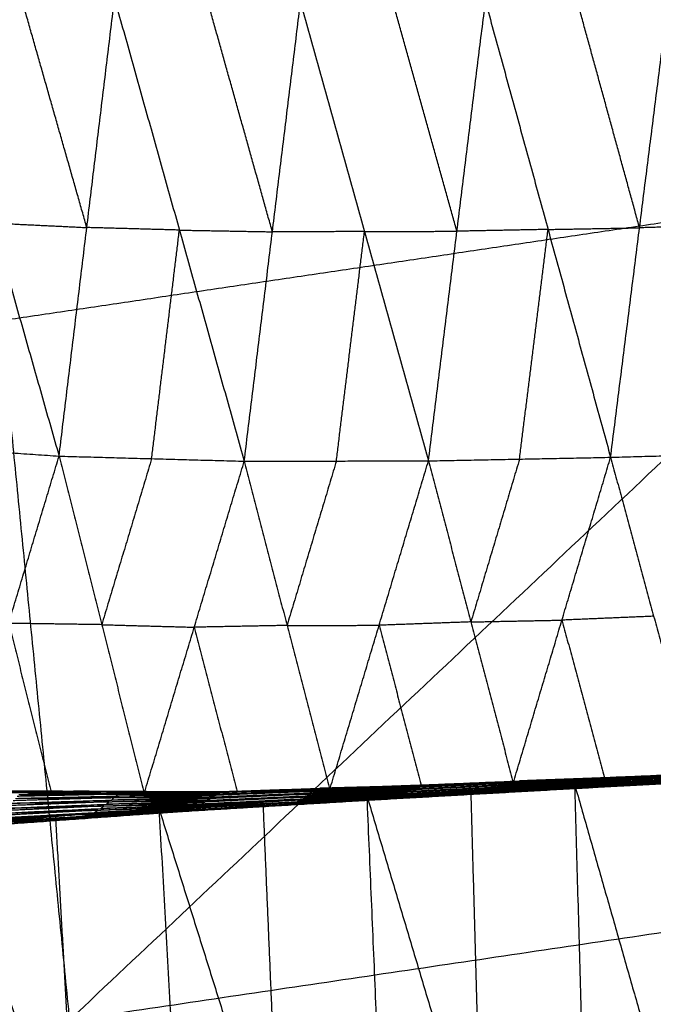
# Model space of a CAD drawing. Header units: millimetres. Extents: x -106 to 110, y -96 to 120.
# Tile 449 of 656: x 11.38 to 14.37, y -87.43 to -82.79. Entities that reach past the tile are written whole.
import ezdxf

# ---------------------------------------------------------------- set-up
doc = ezdxf.new("R2010")
doc.units = ezdxf.units.MM
doc.header["$MEASUREMENT"] = 0
doc.layers.add('Default', color=7, linetype='Continuous', true_color=0x000000)

msp = doc.modelspace()

# ---------------------------------------------------------------- linework, layer by layer
at = {"layer": 'Default'}
for points in [[(11.6155, -87.5087, 12.0172), (15.8206, -83.5419, 10.5669), (20.0257, -79.5752, 9.1165)], [(10.9665, -80.919, 9.1165), (11.291, -84.2138, 10.5669), (11.6155, -87.5087, 12.0172)], [(10.9412, -82.6536, 4.0217), (11.254, -83.7522, 5.0412), (11.5668, -84.8507, 6.0606)], [(11.6975, -83.7737, 5.0471), (11.5411, -83.2244, 4.5374), (11.3847, -82.6752, 4.0276)], [(11.5668, -84.8507, 6.0606), (11.6975, -83.7737, 5.0471), (11.8281, -82.6967, 4.0336)], [(11.8281, -82.6967, 4.0336), (12.1336, -83.7857, 5.0628), (12.439, -84.8747, 6.0919)], [(12.5715, -83.7937, 5.0718), (12.4188, -83.2492, 4.5572), (12.2661, -82.7047, 4.0426)], [(12.439, -84.8747, 6.0919), (12.5715, -83.7937, 5.0718), (12.704, -82.7127, 4.0517)], [(12.704, -82.7127, 4.0517), (13.0054, -83.7928, 5.0871), (13.3067, -84.873, 6.1225)], [(13.4409, -83.7911, 5.0996), (13.2902, -83.2511, 4.5819), (13.1395, -82.711, 4.0642)], [(13.3067, -84.873, 6.1225), (13.4409, -83.7911, 5.0996), (13.5751, -82.7093, 4.0767)], [(13.5751, -82.7093, 4.0767), (13.8699, -83.7827, 5.1159), (14.1646, -84.8562, 6.1551)], [(14.301, -83.7749, 5.1319), (14.1537, -83.2381, 4.6123), (14.0063, -82.7014, 4.0927)], [(14.1646, -84.8562, 6.1551), (14.301, -83.7749, 5.1319), (14.4375, -82.6935, 4.1087)], [(15.8206, -83.5419, 10.5669), (13.5558, -83.8779, 10.5669), (11.291, -84.2138, 10.5669)], [(11.254, -83.7522, 5.0412), (11.4758, -83.7629, 5.0441), (11.6975, -83.7737, 5.0471)], [(12.1336, -83.7857, 5.0628), (11.9155, -83.7797, 5.0549), (11.6975, -83.7737, 5.0471)], [(12.0029, -84.8627, 6.0763), (12.0682, -84.3242, 5.5695), (12.1336, -83.7857, 5.0628)], [(12.1336, -83.7857, 5.0628), (12.3525, -83.7897, 5.0673), (12.5715, -83.7937, 5.0718)], [(13.8699, -83.7827, 5.1159), (13.6554, -83.7869, 5.1077), (13.4409, -83.7911, 5.0996)], [(13.7357, -84.8646, 6.1388), (13.8028, -84.3237, 5.6273), (13.8699, -83.7827, 5.1159)], [(13.8699, -83.7827, 5.1159), (14.0854, -83.7788, 5.1239), (14.301, -83.7749, 5.1319)], [(14.7309, -83.763, 5.1507), (14.516, -83.7689, 5.1413), (14.301, -83.7749, 5.1319)], [(13.0054, -83.7928, 5.0871), (12.7884, -83.7933, 5.0795), (12.5715, -83.7937, 5.0718)], [(12.8729, -84.8738, 6.1072), (12.9391, -84.3333, 5.5971), (13.0054, -83.7928, 5.0871)], [(13.0054, -83.7928, 5.0871), (13.2231, -83.792, 5.0933), (13.4409, -83.7911, 5.0996)], [(10.6827, -84.7893, 6.0246), (11.1248, -84.82, 6.0426), (11.5668, -84.8507, 6.0606)], [(11.092, -86.4267, 8.843), (11.3294, -85.6387, 7.4518), (11.5668, -84.8507, 6.0606)], [(11.5668, -84.8507, 6.0606), (11.7675, -85.645, 7.4768), (11.9682, -86.4394, 8.893)], [(11.5668, -84.8507, 6.0606), (12.0029, -84.8627, 6.0763), (12.439, -84.8747, 6.0919)], [(13.3067, -84.873, 6.1225), (13.7357, -84.8646, 6.1388), (14.1646, -84.8562, 6.1551)], [(13.7062, -86.391, 8.9656), (13.9354, -85.6236, 7.5603), (14.1646, -84.8562, 6.1551)], [(14.1646, -84.8562, 6.1551), (14.5945, -84.8443, 6.1739), (15.0244, -84.8325, 6.1927)], [(14.1646, -84.8562, 6.1551), (14.3674, -85.6053, 7.5778), (14.5703, -86.3545, 9.0006)], [(12.0029, -84.8627, 6.0763), (11.8852, -85.2539, 6.7765), (11.7675, -85.645, 7.4768)], [(11.9682, -86.4394, 8.893), (12.2036, -85.657, 7.4925), (12.439, -84.8747, 6.0919)], [(12.439, -84.8747, 6.0919), (12.8729, -84.8738, 6.1072), (13.3067, -84.873, 6.1225)], [(12.439, -84.8747, 6.0919), (12.6404, -85.6487, 7.5118), (12.8418, -86.4228, 8.9316)], [(12.8729, -84.8738, 6.1072), (12.7566, -85.2613, 6.8095), (12.6404, -85.6487, 7.5118)], [(12.8418, -86.4228, 8.9316), (13.0742, -85.6479, 7.527), (13.3067, -84.873, 6.1225)], [(13.3067, -84.873, 6.1225), (13.5065, -85.632, 7.544), (13.7062, -86.391, 8.9656)], [(13.7357, -84.8646, 6.1388), (13.6211, -85.2483, 6.8414), (13.5065, -85.632, 7.544)], [(11.3294, -85.6387, 7.4518), (11.4298, -86.0359, 8.1599), (11.5301, -86.4331, 8.868)], [(11.7675, -85.645, 7.4768), (11.5485, -85.6419, 7.4643), (11.3294, -85.6387, 7.4518)], [(11.7675, -85.645, 7.4768), (11.9856, -85.651, 7.4846), (12.2036, -85.657, 7.4925)], [(13.5065, -85.632, 7.544), (13.2904, -85.64, 7.5355), (13.0742, -85.6479, 7.527)], [(13.5065, -85.632, 7.544), (13.7209, -85.6278, 7.5522), (13.9354, -85.6236, 7.5603)], [(14.3674, -85.6053, 7.5778), (14.1514, -85.6145, 7.5691), (13.9354, -85.6236, 7.5603)], [(13.9354, -85.6236, 7.5603), (14.0368, -85.9982, 8.2717), (14.1382, -86.3728, 8.9831)], [(12.6404, -85.6487, 7.5118), (12.422, -85.6529, 7.5021), (12.2036, -85.657, 7.4925)], [(12.2036, -85.657, 7.4925), (12.3043, -86.0441, 8.2024), (12.405, -86.4311, 8.9123)], [(12.6404, -85.6487, 7.5118), (12.8573, -85.6483, 7.5194), (13.0742, -85.6479, 7.527)], [(13.0742, -85.6479, 7.527), (13.1741, -86.0274, 8.2378), (13.274, -86.4069, 8.9486)], [(11.6155, -87.5087, 12.0172), (16.4665, -86.7891, 12.0172), (21.3175, -86.0695, 12.0172)], [(14.1626, -86.3843, 8.9675), (14.6348, -86.3623, 8.9867), (15.107, -86.3403, 9.0059)], [(14.1795, -86.3752, 8.9643), (14.65, -86.3543, 8.9841), (15.1204, -86.3333, 9.004)], [(14.1795, -86.3752, 8.9643), (14.6433, -86.3578, 8.9851), (15.107, -86.3403, 9.0059)], [(14.194, -86.3671, 8.9655), (14.6629, -86.3471, 8.9857), (15.1318, -86.327, 9.0059)], [(14.194, -86.3671, 8.9655), (14.6572, -86.3502, 8.9848), (15.1204, -86.3333, 9.004)], [(14.2058, -86.3621, 8.9709), (14.6735, -86.3425, 8.991), (15.1411, -86.323, 9.0112)], [(14.2058, -86.3621, 8.9709), (14.6688, -86.3446, 8.9884), (15.1318, -86.327, 9.0059)], [(13.216, -86.4294, 8.9288), (13.6893, -86.4068, 8.9481), (14.1626, -86.3843, 8.9675)], [(13.2359, -86.4177, 8.9242), (13.7077, -86.3965, 8.9442), (14.1795, -86.3752, 8.9643)], [(13.2359, -86.4177, 8.9242), (13.6993, -86.401, 8.9459), (14.1626, -86.3843, 8.9675)], [(13.2528, -86.4072, 8.925), (13.7234, -86.3872, 8.9453), (14.194, -86.3671, 8.9655)], [(13.2528, -86.4072, 8.925), (13.7162, -86.3912, 8.9446), (14.1795, -86.3752, 8.9643)], [(13.7303, -86.3838, 8.9482), (13.495, -86.3938, 8.9381), (13.2597, -86.4038, 8.9279)], [(13.2666, -86.4004, 8.9309), (13.7362, -86.3813, 8.9509), (14.2058, -86.3621, 8.9709)], [(13.2666, -86.4004, 8.9309), (13.7303, -86.3838, 8.9482), (14.194, -86.3671, 8.9655)], [(13.956, -86.3766, 8.9682), (13.7212, -86.3861, 8.9582), (13.4864, -86.3957, 8.9482)], [(13.4864, -86.3957, 8.9482), (13.6113, -86.3885, 8.9496), (13.7362, -86.3813, 8.9509)], [(13.6797, -86.4114, 8.9507), (13.9164, -86.4001, 8.9604), (14.1531, -86.3888, 8.9701)], [(14.1531, -86.3888, 8.9701), (13.9212, -86.3978, 8.9591), (13.6893, -86.4068, 8.9481)], [(13.6993, -86.401, 8.9459), (13.9352, -86.3904, 8.9559), (14.1711, -86.3797, 8.9659)], [(13.7062, -86.391, 8.9656), (14.1382, -86.3728, 8.9831), (14.5703, -86.3545, 9.0006)], [(13.7062, -86.391, 8.9656), (13.956, -86.3766, 8.9682), (14.2058, -86.3621, 8.9709)], [(14.1711, -86.3797, 8.9659), (13.9394, -86.3881, 8.9551), (13.7077, -86.3965, 8.9442)], [(13.7162, -86.3912, 8.9446), (13.9515, -86.3812, 8.9548), (14.1868, -86.3712, 8.9649)], [(14.1868, -86.3712, 8.9649), (13.9551, -86.3792, 8.9551), (13.7234, -86.3872, 8.9453)], [(13.7234, -86.3872, 8.9453), (13.7268, -86.3855, 8.9467), (13.7303, -86.3838, 8.9482)], [(13.7303, -86.3838, 8.9482), (13.9651, -86.3742, 8.9582), (14.1999, -86.3646, 8.9682)], [(14.1999, -86.3646, 8.9682), (13.9681, -86.3729, 8.9595), (13.7362, -86.3813, 8.9509)], [(13.956, -86.3766, 8.9682), (14.172, -86.3675, 8.977), (14.388, -86.3583, 8.9857)], [(14.1382, -86.3728, 8.9831), (14.0471, -86.3747, 8.9757), (13.956, -86.3766, 8.9682)], [(13.995, -86.3975, 8.987), (14.4845, -86.3717, 9.0051), (14.9739, -86.3458, 9.0231)], [(14.0225, -86.4046, 8.9884), (14.2535, -86.3881, 8.9967), (14.4845, -86.3717, 9.0051)], [(14.512, -86.3787, 9.0064), (14.2673, -86.3917, 8.9974), (14.0225, -86.4046, 8.9884)], [(14.0501, -86.4116, 8.9898), (14.512, -86.3787, 9.0064), (14.9739, -86.3458, 9.0231)], [(14.0501, -86.4116, 8.9898), (14.5339, -86.3853, 9.0068), (15.0177, -86.359, 9.0239)], [(14.5468, -86.3856, 9.0049), (14.3049, -86.3987, 8.9963), (14.063, -86.4119, 8.9878)], [(14.0759, -86.4122, 8.9858), (14.5468, -86.3856, 9.0049), (15.0177, -86.359, 9.0239)], [(14.0759, -86.4122, 8.9858), (14.5571, -86.3862, 9.003), (15.0383, -86.3603, 9.0203)], [(14.5692, -86.3844, 9.0007), (14.3287, -86.3974, 8.9921), (14.0881, -86.4104, 8.9834)], [(14.1002, -86.4086, 8.9811), (14.5789, -86.3834, 8.9986), (15.0576, -86.3582, 9.0162)], [(14.1002, -86.4086, 8.9811), (14.5692, -86.3844, 9.0007), (15.0383, -86.3603, 9.0203)], [(14.5902, -86.3801, 8.9966), (14.3508, -86.3927, 8.9878), (14.1115, -86.4053, 8.979)], [(14.1228, -86.4019, 8.9769), (14.5991, -86.3777, 8.9949), (15.0755, -86.3536, 9.0128)], [(14.1228, -86.4019, 8.9769), (14.5902, -86.3801, 8.9966), (15.0576, -86.3582, 9.0162)], [(14.6095, -86.3735, 8.9927), (14.3713, -86.3856, 8.9838), (14.1331, -86.3976, 8.9748)], [(14.1435, -86.3934, 8.9726), (14.6177, -86.3703, 8.9911), (15.0919, -86.3473, 9.0096)], [(14.1435, -86.3934, 8.9726), (14.6095, -86.3735, 8.9927), (15.0755, -86.3536, 9.0128)], [(14.1435, -86.3934, 8.9726), (14.1531, -86.3888, 8.9701), (14.1626, -86.3843, 8.9675)], [(14.6273, -86.3658, 8.9885), (14.3902, -86.3773, 8.9793), (14.1531, -86.3888, 8.9701)], [(14.1626, -86.3843, 8.9675), (14.6273, -86.3658, 8.9885), (15.0919, -86.3473, 9.0096)], [(14.1626, -86.3843, 8.9675), (14.1711, -86.3797, 8.9659), (14.1795, -86.3752, 8.9643)], [(14.6433, -86.3578, 8.9851), (14.4072, -86.3688, 8.9755), (14.1711, -86.3797, 8.9659)], [(14.1795, -86.3752, 8.9643), (14.1868, -86.3712, 8.9649), (14.194, -86.3671, 8.9655)], [(14.6572, -86.3502, 8.9848), (14.422, -86.3607, 8.9748), (14.1868, -86.3712, 8.9649)], [(14.194, -86.3671, 8.9655), (14.1999, -86.3646, 8.9682), (14.2058, -86.3621, 8.9709)], [(14.6688, -86.3446, 8.9884), (14.4344, -86.3546, 8.9783), (14.1999, -86.3646, 8.9682)], [(14.2058, -86.3621, 8.9709), (14.388, -86.3583, 8.9857), (14.5703, -86.3545, 9.0006)], [(11.092, -86.4267, 8.843), (11.5301, -86.4331, 8.868), (11.9682, -86.4394, 8.893)], [(11.092, -86.4267, 8.843), (11.7083, -86.4292, 8.8644), (12.3247, -86.4317, 8.8858)], [(11.7083, -86.4292, 8.8644), (11.4717, -86.4325, 8.8498), (11.235, -86.4359, 8.8352)], [(11.378, -86.445, 8.8274), (11.8513, -86.4383, 8.8566), (12.3247, -86.4317, 8.8858)], [(11.5301, -86.4331, 8.868), (11.6192, -86.4311, 8.8662), (11.7083, -86.4292, 8.8644)], [(11.7083, -86.4292, 8.8644), (11.9274, -86.4324, 8.8769), (12.1464, -86.4355, 8.8894)], [(11.9682, -86.4394, 8.893), (12.405, -86.4311, 8.9123), (12.8418, -86.4228, 8.9316)], [(11.9682, -86.4394, 8.893), (12.1464, -86.4355, 8.8894), (12.3247, -86.4317, 8.8858)], [(12.1464, -86.4355, 8.8894), (12.3648, -86.4314, 8.899), (12.5832, -86.4273, 8.9087)], [(12.2658, -86.4727, 8.8839), (12.7409, -86.4511, 8.9063), (13.216, -86.4294, 8.9288)], [(12.2889, -86.4569, 8.8777), (12.7624, -86.4373, 8.901), (13.2359, -86.4177, 8.9242)], [(12.2889, -86.4569, 8.8777), (12.7524, -86.4431, 8.9033), (13.216, -86.4294, 8.9288)], [(12.7722, -86.43, 8.9013), (12.5355, -86.4398, 8.8897), (12.2987, -86.4495, 8.8781)], [(12.3086, -86.4422, 8.8785), (12.7807, -86.4247, 8.9017), (13.2528, -86.4072, 8.925)], [(12.3086, -86.4422, 8.8785), (12.7722, -86.43, 8.9013), (13.2359, -86.4177, 8.9242)], [(12.3086, -86.4422, 8.8785), (12.3166, -86.437, 8.8821), (12.3247, -86.4317, 8.8858)], [(12.7888, -86.4195, 8.9054), (12.5527, -86.4282, 8.8938), (12.3166, -86.437, 8.8821)], [(12.3247, -86.4317, 8.8858), (12.7956, -86.416, 8.9083), (13.2666, -86.4004, 8.9309)], [(12.3247, -86.4317, 8.8858), (12.7888, -86.4195, 8.9054), (13.2528, -86.4072, 8.925)], [(12.3247, -86.4317, 8.8858), (12.5832, -86.4273, 8.9087), (12.8418, -86.4228, 8.9316)], [(12.5832, -86.4273, 8.9087), (12.4941, -86.4292, 8.9105), (12.405, -86.4311, 8.9123)], [(12.5832, -86.4273, 8.9087), (12.6894, -86.4216, 8.9085), (12.7956, -86.416, 8.9083)], [(12.7296, -86.4569, 8.9097), (12.9671, -86.4461, 8.9209), (13.2047, -86.4353, 8.9321)], [(13.2047, -86.4353, 8.9321), (12.9728, -86.4432, 8.9192), (12.7409, -86.4511, 8.9063)], [(12.7524, -86.4431, 8.9033), (12.9892, -86.4333, 8.9149), (13.2259, -86.4235, 8.9265)], [(13.2259, -86.4235, 8.9265), (12.9942, -86.4304, 8.9137), (12.7624, -86.4373, 8.901)], [(12.7624, -86.4373, 8.901), (12.7673, -86.4336, 8.9011), (12.7722, -86.43, 8.9013)], [(12.7722, -86.43, 8.9013), (13.0083, -86.4212, 8.913), (13.2444, -86.4125, 8.9246)], [(13.2444, -86.4125, 8.9246), (13.0125, -86.4186, 8.9132), (12.7807, -86.4247, 8.9017)], [(12.7807, -86.4247, 8.9017), (12.7847, -86.4221, 8.9036), (12.7888, -86.4195, 8.9054)], [(12.7888, -86.4195, 8.9054), (13.0242, -86.4116, 8.9167), (13.2597, -86.4038, 8.9279)], [(13.2597, -86.4038, 8.9279), (13.0277, -86.4099, 8.9181), (12.7956, -86.416, 8.9083)], [(12.7956, -86.416, 8.9083), (12.9249, -86.4138, 8.9198), (13.0542, -86.4116, 8.9313)], [(12.8418, -86.4228, 8.9316), (13.274, -86.4069, 8.9486), (13.7062, -86.391, 8.9656)], [(12.8418, -86.4228, 8.9316), (13.0542, -86.4116, 8.9313), (13.2666, -86.4004, 8.9309)], [(13.0161, -86.4507, 8.9562), (13.5056, -86.4241, 8.9716), (13.995, -86.3975, 8.987)], [(13.0491, -86.4587, 8.9571), (13.2773, -86.4414, 8.9644), (13.5056, -86.4241, 8.9716)], [(13.5386, -86.4321, 8.9726), (13.2938, -86.4454, 8.9648), (13.0491, -86.4587, 8.9571)], [(13.0542, -86.4116, 8.9313), (13.2703, -86.4036, 8.9397), (13.4864, -86.3957, 8.9482)], [(13.0821, -86.4667, 8.9581), (13.5386, -86.4321, 8.9726), (13.995, -86.3975, 8.987)], [(13.0821, -86.4667, 8.9581), (13.5661, -86.4391, 8.9739), (14.0501, -86.4116, 8.9898)], [(13.113, -86.4665, 8.9528), (13.5815, -86.439, 8.9713), (14.0501, -86.4116, 8.9898)], [(13.113, -86.4665, 8.9528), (13.5944, -86.4393, 8.9693), (14.0759, -86.4122, 8.9858)], [(13.1419, -86.4613, 8.9467), (13.6211, -86.435, 8.9639), (14.1002, -86.4086, 8.9811)], [(13.1419, -86.4613, 8.9467), (13.6089, -86.4367, 8.9662), (14.0759, -86.4122, 8.9858)], [(13.6345, -86.4305, 8.9612), (13.3949, -86.4436, 8.9526), (13.1553, -86.4568, 8.944)], [(13.1688, -86.4523, 8.9413), (13.6458, -86.4271, 8.9591), (14.1228, -86.4019, 8.9769)], [(13.1688, -86.4523, 8.9413), (13.6345, -86.4305, 8.9612), (14.1002, -86.4086, 8.9811)], [(13.6581, -86.4215, 8.9562), (13.4196, -86.4341, 8.9473), (13.1811, -86.4467, 8.9384)], [(13.1934, -86.4411, 8.9355), (13.6685, -86.4173, 8.9541), (14.1435, -86.3934, 8.9726)], [(13.1934, -86.4411, 8.9355), (13.6581, -86.4215, 8.9562), (14.1228, -86.4019, 8.9769)], [(13.1934, -86.4411, 8.9355), (13.2047, -86.4353, 8.9321), (13.216, -86.4294, 8.9288)], [(13.6797, -86.4114, 8.9507), (13.4422, -86.4233, 8.9414), (13.2047, -86.4353, 8.9321)], [(13.216, -86.4294, 8.9288), (13.6797, -86.4114, 8.9507), (14.1435, -86.3934, 8.9726)], [(13.216, -86.4294, 8.9288), (13.2259, -86.4235, 8.9265), (13.2359, -86.4177, 8.9242)], [(13.6993, -86.401, 8.9459), (13.4626, -86.4123, 8.9362), (13.2259, -86.4235, 8.9265)], [(13.2359, -86.4177, 8.9242), (13.2444, -86.4125, 8.9246), (13.2528, -86.4072, 8.925)], [(13.7162, -86.3912, 8.9446), (13.4803, -86.4018, 8.9346), (13.2444, -86.4125, 8.9246)], [(13.2528, -86.4072, 8.925), (13.2597, -86.4038, 8.9279), (13.2666, -86.4004, 8.9309)], [(13.2666, -86.4004, 8.9309), (13.4864, -86.3957, 8.9482), (13.7062, -86.391, 8.9656)], [(13.4864, -86.3957, 8.9482), (13.3802, -86.4013, 8.9484), (13.274, -86.4069, 8.9486)], [(13.5056, -86.4241, 8.9716), (13.5313, -87.3414, 8.906), (13.557, -88.2587, 8.8405)], [(13.5386, -86.4321, 8.9726), (13.7805, -86.4183, 8.9805), (14.0225, -86.4046, 8.9884)], [(13.5661, -86.4391, 8.9739), (13.5523, -86.4356, 8.9732), (13.5386, -86.4321, 8.9726)], [(13.5815, -86.439, 8.9713), (13.8223, -86.4255, 8.9795), (14.063, -86.4119, 8.9878)], [(14.063, -86.4119, 8.9878), (13.8287, -86.4256, 8.9785), (13.5944, -86.4393, 8.9693)], [(13.6089, -86.4367, 8.9662), (13.8485, -86.4236, 8.9748), (14.0881, -86.4104, 8.9834)], [(14.0881, -86.4104, 8.9834), (13.8546, -86.4227, 8.9737), (13.6211, -86.435, 8.9639)], [(13.6211, -86.435, 8.9639), (13.6278, -86.4327, 8.9625), (13.6345, -86.4305, 8.9612)], [(13.6345, -86.4305, 8.9612), (13.873, -86.4179, 8.9701), (14.1115, -86.4053, 8.979)], [(14.1115, -86.4053, 8.979), (13.8786, -86.4162, 8.9691), (13.6458, -86.4271, 8.9591)], [(13.6458, -86.4271, 8.9591), (13.6519, -86.4243, 8.9577), (13.6581, -86.4215, 8.9562)], [(13.6581, -86.4215, 8.9562), (13.8956, -86.4096, 8.9655), (14.1331, -86.3976, 8.9748)], [(14.1331, -86.3976, 8.9748), (13.9008, -86.4075, 8.9644), (13.6685, -86.4173, 8.9541)], [(13.6685, -86.4173, 8.9541), (13.6741, -86.4143, 8.9524), (13.6797, -86.4114, 8.9507)], [(13.6893, -86.4068, 8.9481), (13.6943, -86.4039, 8.947), (13.6993, -86.401, 8.9459)], [(13.7077, -86.3965, 8.9442), (13.7119, -86.3939, 8.9444), (13.7162, -86.3912, 8.9446)], [(13.995, -86.3975, 8.987), (14.0225, -86.4046, 8.9884), (14.0501, -86.4116, 8.9898)], [(13.995, -86.3975, 8.987), (14.0464, -88.2322, 8.8559), (14.0978, -90.0668, 8.7248)], [(13.995, -86.3975, 8.987), (14.5096, -88.2009, 8.8696), (15.0242, -90.0043, 8.7522)], [(14.0501, -86.4116, 8.9898), (14.063, -86.4119, 8.9878), (14.0759, -86.4122, 8.9858)], [(14.0759, -86.4122, 8.9858), (14.0881, -86.4104, 8.9834), (14.1002, -86.4086, 8.9811)], [(14.1002, -86.4086, 8.9811), (14.1115, -86.4053, 8.979), (14.1228, -86.4019, 8.9769)], [(14.1228, -86.4019, 8.9769), (14.1331, -86.3976, 8.9748), (14.1435, -86.3934, 8.9726)], [(11.235, -86.4359, 8.8352), (11.5431, -86.4371, 8.8459), (11.8513, -86.4383, 8.8566)], [(11.3149, -86.5099, 8.8265), (11.7903, -86.4913, 8.8552), (12.2658, -86.4727, 8.8839)], [(11.8028, -86.4794, 8.8509), (11.5651, -86.4887, 8.8366), (11.3274, -86.498, 8.8222)], [(11.3399, -86.4861, 8.8179), (11.8144, -86.4715, 8.8478), (12.2889, -86.4569, 8.8777)], [(11.3399, -86.4861, 8.8179), (11.8028, -86.4794, 8.8509), (12.2658, -86.4727, 8.8839)], [(11.8249, -86.4601, 8.848), (11.5877, -86.4674, 8.833), (11.3504, -86.4747, 8.8181)], [(11.361, -86.4633, 8.8183), (11.8348, -86.4527, 8.8484), (12.3086, -86.4422, 8.8785)], [(11.361, -86.4633, 8.8183), (11.8249, -86.4601, 8.848), (12.2889, -86.4569, 8.8777)], [(11.8433, -86.4436, 8.8529), (11.6064, -86.4489, 8.8379), (11.3695, -86.4541, 8.8228)], [(11.378, -86.445, 8.8274), (11.8433, -86.4436, 8.8529), (12.3086, -86.4422, 8.8785)], [(11.7773, -86.4993, 8.8597), (12.0151, -86.49, 8.874), (12.2528, -86.4808, 8.8884)], [(11.7903, -86.4913, 8.8552), (11.7966, -86.4854, 8.853), (11.8028, -86.4794, 8.8509)], [(12.2528, -86.4808, 8.8884), (12.0216, -86.486, 8.8718), (11.7903, -86.4913, 8.8552)], [(11.8028, -86.4794, 8.8509), (12.0401, -86.4721, 8.8658), (12.2773, -86.4648, 8.8808)], [(11.8144, -86.4715, 8.8478), (11.8197, -86.4658, 8.8479), (11.8249, -86.4601, 8.848)], [(12.2773, -86.4648, 8.8808), (12.0459, -86.4681, 8.8643), (11.8144, -86.4715, 8.8478)], [(11.8249, -86.4601, 8.848), (12.0618, -86.4548, 8.8631), (12.2987, -86.4495, 8.8781)], [(11.8348, -86.4527, 8.8484), (11.839, -86.4482, 8.8506), (11.8433, -86.4436, 8.8529)], [(12.2987, -86.4495, 8.8781), (12.0668, -86.4511, 8.8632), (11.8348, -86.4527, 8.8484)], [(11.8433, -86.4436, 8.8529), (12.0799, -86.4403, 8.8675), (12.3166, -86.437, 8.8821)], [(12.3166, -86.437, 8.8821), (12.084, -86.4377, 8.8694), (11.8513, -86.4383, 8.8566)], [(12.037, -86.5106, 8.9332), (12.5266, -86.4806, 8.9447), (13.0161, -86.4507, 8.9562)], [(12.0746, -86.5187, 8.9305), (12.3006, -86.4997, 8.9376), (12.5266, -86.4806, 8.9447)], [(12.1122, -86.5269, 8.9278), (12.5642, -86.4888, 8.942), (13.0161, -86.4507, 8.9562)], [(12.1122, -86.5269, 8.9278), (12.5972, -86.4968, 8.943), (13.0821, -86.4667, 8.9581)], [(12.1475, -86.5248, 8.9188), (12.6302, -86.4956, 8.9358), (13.113, -86.4665, 8.9528)], [(12.1475, -86.5248, 8.9188), (12.6148, -86.4957, 8.9384), (13.0821, -86.4667, 8.9581)], [(12.1807, -86.5168, 8.9093), (12.6613, -86.489, 8.928), (13.1419, -86.4613, 8.9467)], [(12.1807, -86.5168, 8.9093), (12.6468, -86.4916, 8.9311), (13.113, -86.4665, 8.9528)], [(12.2114, -86.5041, 8.9011), (12.6901, -86.4782, 8.9212), (13.1688, -86.4523, 8.9413)], [(12.2114, -86.5041, 8.9011), (12.6767, -86.4827, 8.9239), (13.1419, -86.4613, 8.9467)], [(12.7043, -86.4705, 8.9171), (12.4649, -86.4835, 8.907), (12.2256, -86.4964, 8.897)], [(12.2398, -86.4888, 8.8929), (12.7166, -86.465, 8.9142), (13.1934, -86.4411, 8.9355)], [(12.2398, -86.4888, 8.8929), (12.7043, -86.4705, 8.9171), (13.1688, -86.4523, 8.9413)], [(12.2398, -86.4888, 8.8929), (12.2528, -86.4808, 8.8884), (12.2658, -86.4727, 8.8839)], [(12.7296, -86.4569, 8.9097), (12.4912, -86.4688, 8.899), (12.2528, -86.4808, 8.8884)], [(12.2658, -86.4727, 8.8839), (12.7296, -86.4569, 8.9097), (13.1934, -86.4411, 8.9355)], [(12.2658, -86.4727, 8.8839), (12.2773, -86.4648, 8.8808), (12.2889, -86.4569, 8.8777)], [(12.7524, -86.4431, 8.9033), (12.5149, -86.454, 8.892), (12.2773, -86.4648, 8.8808)], [(12.2889, -86.4569, 8.8777), (12.2987, -86.4495, 8.8781), (12.3086, -86.4422, 8.8785)], [(12.5266, -86.4806, 8.9447), (12.5655, -87.4003, 8.882), (12.6044, -88.32, 8.8193)], [(12.5642, -86.4888, 8.942), (12.8066, -86.4737, 8.9496), (13.0491, -86.4587, 8.9571)], [(12.6148, -86.4957, 8.9384), (12.8562, -86.4811, 8.947), (13.0975, -86.4666, 8.9555)], [(13.0975, -86.4666, 8.9555), (12.8639, -86.4811, 8.9456), (12.6302, -86.4956, 8.9358)], [(12.6468, -86.4916, 8.9311), (12.8871, -86.4778, 8.9404), (13.1275, -86.4639, 8.9498)], [(13.1275, -86.4639, 8.9498), (12.8944, -86.4765, 8.9389), (12.6613, -86.489, 8.928)], [(12.6767, -86.4827, 8.9239), (12.916, -86.4698, 8.9339), (13.1553, -86.4568, 8.944)], [(13.1553, -86.4568, 8.944), (12.9227, -86.4675, 8.9326), (12.6901, -86.4782, 8.9212)], [(12.6901, -86.4782, 8.9212), (12.6972, -86.4744, 8.9191), (12.7043, -86.4705, 8.9171)], [(12.7043, -86.4705, 8.9171), (12.9427, -86.4586, 8.9277), (13.1811, -86.4467, 8.9384)], [(13.1811, -86.4467, 8.9384), (12.9488, -86.4558, 8.9263), (12.7166, -86.465, 8.9142)], [(12.7166, -86.465, 8.9142), (12.7231, -86.4609, 8.912), (12.7296, -86.4569, 8.9097)], [(12.7409, -86.4511, 8.9063), (12.7467, -86.4471, 8.9048), (12.7524, -86.4431, 8.9033)], [(13.0161, -86.4507, 8.9562), (13.0491, -86.4587, 8.9571), (13.0821, -86.4667, 8.9581)], [(13.0161, -86.4507, 8.9562), (13.094, -88.29, 8.8308), (13.1718, -90.1294, 8.7054)], [(13.0161, -86.4507, 8.9562), (13.557, -88.2587, 8.8405), (14.0978, -90.0668, 8.7248)], [(13.0821, -86.4667, 8.9581), (13.0975, -86.4666, 8.9555), (13.113, -86.4665, 8.9528)], [(13.5815, -86.439, 8.9713), (13.3395, -86.4528, 8.9634), (13.0975, -86.4666, 8.9555)], [(13.113, -86.4665, 8.9528), (13.1275, -86.4639, 8.9498), (13.1419, -86.4613, 8.9467)], [(13.6089, -86.4367, 8.9662), (13.3682, -86.4503, 8.958), (13.1275, -86.4639, 8.9498)], [(13.1419, -86.4613, 8.9467), (13.1553, -86.4568, 8.944), (13.1688, -86.4523, 8.9413)], [(13.1688, -86.4523, 8.9413), (13.1811, -86.4467, 8.9384), (13.1934, -86.4411, 8.9355)], [(13.5661, -86.4391, 8.9739), (13.5738, -86.4391, 8.9726), (13.5815, -86.439, 8.9713)], [(13.5944, -86.4393, 8.9693), (13.6017, -86.438, 8.9678), (13.6089, -86.4367, 8.9662)], [(11.0622, -86.5848, 8.9222), (11.5496, -86.5477, 8.9277), (12.037, -86.5106, 8.9332)], [(11.1458, -86.597, 8.8992), (11.5914, -86.5538, 8.9162), (12.037, -86.5106, 8.9332)], [(11.1458, -86.597, 8.8992), (11.629, -86.5619, 8.9135), (12.1122, -86.5269, 8.9278)], [(11.1849, -86.5903, 8.8823), (11.6662, -86.5576, 8.9006), (12.1475, -86.5248, 8.9188)], [(11.1849, -86.5903, 8.8823), (11.6485, -86.5586, 8.9051), (12.1122, -86.5269, 8.9278)], [(11.2215, -86.5763, 8.866), (11.7011, -86.5465, 8.8877), (12.1807, -86.5168, 8.9093)], [(11.2215, -86.5763, 8.866), (11.6845, -86.5506, 8.8924), (12.1475, -86.5248, 8.9188)], [(11.2554, -86.5566, 8.8523), (11.7334, -86.5303, 8.8767), (12.2114, -86.5041, 8.9011)], [(11.2554, -86.5566, 8.8523), (11.718, -86.5367, 8.8808), (12.1807, -86.5168, 8.9093)], [(11.749, -86.5189, 8.8703), (11.51, -86.532, 8.8581), (11.271, -86.5452, 8.8459)], [(11.2865, -86.5338, 8.8395), (11.7632, -86.5113, 8.8662), (12.2398, -86.4888, 8.8929)], [(11.2865, -86.5338, 8.8395), (11.749, -86.5189, 8.8703), (12.2114, -86.5041, 8.9011)], [(11.7773, -86.4993, 8.8597), (11.539, -86.5106, 8.8464), (11.3007, -86.5218, 8.833)], [(11.3149, -86.5099, 8.8265), (11.7773, -86.4993, 8.8597), (12.2398, -86.4888, 8.8929)], [(11.5914, -86.5538, 8.9162), (11.833, -86.5363, 8.9234), (12.0746, -86.5187, 8.9305)], [(11.6485, -86.5586, 8.9051), (11.8892, -86.5422, 8.9142), (12.1298, -86.5258, 8.9233)], [(12.1298, -86.5258, 8.9233), (11.898, -86.5417, 8.9119), (11.6662, -86.5576, 8.9006)], [(11.6845, -86.5506, 8.8924), (11.9243, -86.5357, 8.9032), (12.1641, -86.5208, 8.914)], [(12.1641, -86.5208, 8.914), (11.9326, -86.5337, 8.9009), (11.7011, -86.5465, 8.8877)], [(11.718, -86.5367, 8.8808), (11.957, -86.5235, 8.893), (12.196, -86.5104, 8.9052)], [(12.196, -86.5104, 8.9052), (11.9647, -86.5204, 8.8909), (11.7334, -86.5303, 8.8767)], [(11.7334, -86.5303, 8.8767), (11.7412, -86.5246, 8.8735), (11.749, -86.5189, 8.8703)], [(11.749, -86.5189, 8.8703), (11.9873, -86.5077, 8.8836), (12.2256, -86.4964, 8.897)], [(12.2256, -86.4964, 8.897), (11.9944, -86.5038, 8.8816), (11.7632, -86.5113, 8.8662)], [(11.7632, -86.5113, 8.8662), (11.7702, -86.5053, 8.863), (11.7773, -86.4993, 8.8597)], [(12.037, -86.5106, 8.9332), (12.0746, -86.5187, 8.9305), (12.1122, -86.5269, 8.9278)], [(12.037, -86.5106, 8.9332), (12.1413, -88.3519, 8.8146), (12.2456, -90.1931, 8.696)], [(12.037, -86.5106, 8.9332), (12.6044, -88.32, 8.8193), (13.1718, -90.1294, 8.7054)], [(12.5642, -86.4888, 8.942), (12.3194, -86.5037, 8.9363), (12.0746, -86.5187, 8.9305)], [(12.1122, -86.5269, 8.9278), (12.1298, -86.5258, 8.9233), (12.1475, -86.5248, 8.9188)], [(12.6148, -86.4957, 8.9384), (12.3723, -86.5108, 8.9309), (12.1298, -86.5258, 8.9233)], [(12.1475, -86.5248, 8.9188), (12.1641, -86.5208, 8.914), (12.1807, -86.5168, 8.9093)], [(12.6468, -86.4916, 8.9311), (12.4054, -86.5062, 8.9225), (12.1641, -86.5208, 8.914)], [(12.1807, -86.5168, 8.9093), (12.196, -86.5104, 8.9052), (12.2114, -86.5041, 8.9011)], [(12.6767, -86.4827, 8.9239), (12.4364, -86.4965, 8.9145), (12.196, -86.5104, 8.9052)], [(12.2114, -86.5041, 8.9011), (12.2256, -86.4964, 8.897), (12.2398, -86.4888, 8.8929)], [(12.5972, -86.4968, 8.943), (12.5807, -86.4928, 8.9425), (12.5642, -86.4888, 8.942)], [(12.5972, -86.4968, 8.943), (12.606, -86.4963, 8.9407), (12.6148, -86.4957, 8.9384)], [(12.6302, -86.4956, 8.9358), (12.6385, -86.4936, 8.9334), (12.6468, -86.4916, 8.9311)], [(12.6613, -86.489, 8.928), (12.669, -86.4859, 8.9259), (12.6767, -86.4827, 8.9239)], [(11.104, -86.5909, 8.9107), (11.3268, -86.5693, 8.9192), (11.5496, -86.5477, 8.9277)], [(11.5914, -86.5538, 8.9162), (11.3477, -86.5723, 8.9134), (11.104, -86.5909, 8.9107)], [(11.6485, -86.5586, 8.9051), (11.4069, -86.5761, 8.8979), (11.1653, -86.5937, 8.8907)], [(11.6845, -86.5506, 8.8924), (11.4438, -86.5669, 8.8833), (11.2032, -86.5833, 8.8742)], [(11.718, -86.5367, 8.8808), (11.4782, -86.5516, 8.87), (11.2385, -86.5665, 8.8592)], [(11.5496, -86.5477, 8.9277), (11.6017, -87.4683, 8.8684), (11.6539, -88.389, 8.8091)], [(11.629, -86.5619, 8.9135), (11.6102, -86.5579, 8.9148), (11.5914, -86.5538, 8.9162)], [(11.629, -86.5619, 8.9135), (11.6388, -86.5603, 8.9093), (11.6485, -86.5586, 8.9051)], [(11.6662, -86.5576, 8.9006), (11.6753, -86.5541, 8.8965), (11.6845, -86.5506, 8.8924)], [(11.7011, -86.5465, 8.8877), (11.7096, -86.5416, 8.8842), (11.718, -86.5367, 8.8808)], [(11.0622, -86.5848, 8.9222), (11.6539, -88.389, 8.8091), (12.2456, -90.1931, 8.696)], [(14.1133, -87.6074, 12.2207), (15.2899, -87.1983, 12.1189), (16.4665, -86.7891, 12.0172)]]:
    msp.add_open_spline(points, degree=2, dxfattribs=at)

doc.saveas('drawing.dxf')
